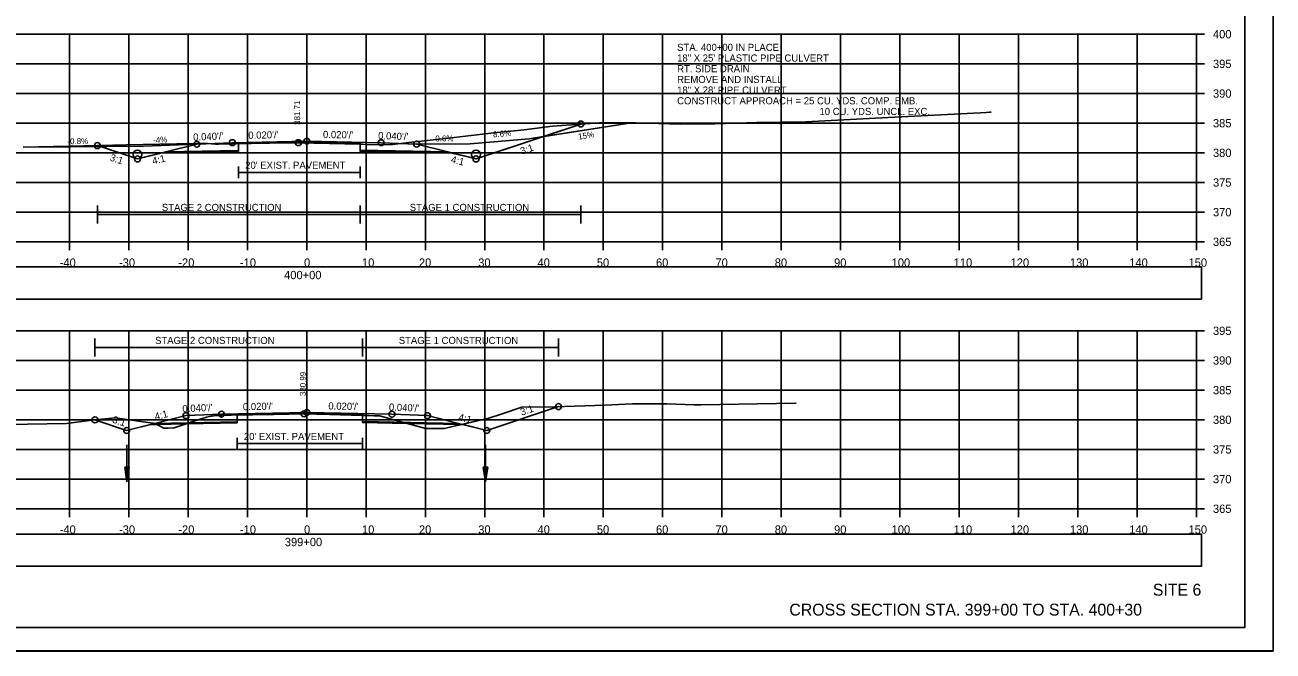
# Model space of a CAD drawing. Extents: x 1376273 to 1384221, y 378927 to 384592.
# Drawn here: x 1382843.7 to 1383054.1, y 380538.5 to 380644 of the extents above; entities that cross this region are included whole.
import ezdxf

# ---------------------------------------------------------------- set-up
doc = ezdxf.new("R2010")
doc.units = 0
for name, color, linetype in [('R_Alt Surface', 7, 'Continuous'), ('R_Axis', 7, 'Continuous'), ('R_Axis Annot', 7, 'Continuous'), ('R_Border', 7, 'Continuous'), ('R_Contours', 7, 'Continuous'), ('R_Dimension', 7, 'Continuous'), ('R_Draft', 7, 'Continuous'), ('R_Drive', 7, 'Continuous'), ('R_Exist Surface', 7, 'Continuous'), ('R_Fin Surface', 7, 'Continuous'), ('R_Grid', 7, 'Continuous'), ('R_No Plot', 7, 'Continuous'), ('R_Water', 7, 'Continuous'), ('R_Xsect Elev', 7, 'Continuous'), ('R_Xsect Slope', 7, 'Continuous'), ('T_Detection Zones', 7, 'Continuous'), ('T_Notes', 7, 'Continuous')]:
    doc.layers.add(name, color=color, linetype=linetype)

msp = doc.modelspace()

# ---------------------------------------------------------------- linework, layer by layer
at = {"layer": 'R_Alt Surface'}
for points in [[(1382867.4, 380622.64), (1382879.68, 380622.89), (1382879.69, 380624.05), (1382891.22, 380624.28), (1382900.21, 380624.1), (1382900.22, 380622.94), (1382915.04, 380622.64)], [(1382879.69, 380620.2), (1382879.69, 380618.2)], [(1382879.69, 380619.2), (1382900.21, 380619.2)], [(1382900.21, 380620.2), (1382900.21, 380618.2)], [(1382865.58, 380576.87), (1382879.46, 380577.15), (1382879.47, 380578.31), (1382891.22, 380578.55), (1382900.63, 380578.36), (1382900.64, 380577.19), (1382916.86, 380576.87)], [(1382879.47, 380574.47), (1382879.47, 380572.47)], [(1382900.63, 380574.47), (1382900.63, 380572.47)], [(1382879.47, 380573.47), (1382900.63, 380573.47)]]:
    msp.add_lwpolyline(points, dxfattribs=at)
at = {"layer": 'R_Axis'}
for p, q in [((1383041.22, 380607.49), (1383041.22, 380642.49)), ((1383042.62, 380642.49), (1383041.22, 380642.49)), ((1383042.62, 380637.49), (1383041.22, 380637.49)), ((1383042.62, 380632.49), (1383041.22, 380632.49)), ((1383042.62, 380627.49), (1383041.22, 380627.49)), ((1383042.62, 380622.49), (1383041.22, 380622.49)), ((1383042.62, 380617.49), (1383041.22, 380617.49)), ((1383042.62, 380612.49), (1383041.22, 380612.49)), ((1382741.22, 380607.49), (1383041.22, 380607.49)), ((1382851.22, 380606.09), (1382851.22, 380607.49)), ((1382861.22, 380606.09), (1382861.22, 380607.49)), ((1382871.22, 380606.09), (1382871.22, 380607.49)), ((1382881.22, 380606.09), (1382881.22, 380607.49)), ((1382891.22, 380606.09), (1382891.22, 380607.49)), ((1382901.22, 380606.09), (1382901.22, 380607.49)), ((1382911.22, 380606.09), (1382911.22, 380607.49)), ((1382921.22, 380606.09), (1382921.22, 380607.49)), ((1382931.22, 380606.09), (1382931.22, 380607.49)), ((1382941.22, 380606.09), (1382941.22, 380607.49)), ((1382951.22, 380606.09), (1382951.22, 380607.49)), ((1382961.22, 380606.09), (1382961.22, 380607.49)), ((1382971.22, 380606.09), (1382971.22, 380607.49)), ((1382981.22, 380606.09), (1382981.22, 380607.49)), ((1382991.22, 380606.09), (1382991.22, 380607.49)), ((1383001.22, 380606.09), (1383001.22, 380607.49)), ((1383011.22, 380606.09), (1383011.22, 380607.49)), ((1383021.22, 380606.09), (1383021.22, 380607.49)), ((1383031.22, 380606.09), (1383031.22, 380607.49)), ((1383041.22, 380606.09), (1383041.22, 380607.49)), ((1383042.62, 380607.49), (1383041.22, 380607.49)), ((1383041.22, 380562.49), (1383041.22, 380592.49)), ((1383042.62, 380592.49), (1383041.22, 380592.49)), ((1383042.62, 380587.49), (1383041.22, 380587.49)), ((1383042.62, 380582.49), (1383041.22, 380582.49)), ((1383042.62, 380577.49), (1383041.22, 380577.49)), ((1383042.62, 380572.49), (1383041.22, 380572.49)), ((1383042.62, 380567.49), (1383041.22, 380567.49)), ((1382741.22, 380562.49), (1383041.22, 380562.49)), ((1382851.22, 380561.09), (1382851.22, 380562.49)), ((1382861.22, 380561.09), (1382861.22, 380562.49)), ((1382871.22, 380561.09), (1382871.22, 380562.49)), ((1382881.22, 380561.09), (1382881.22, 380562.49)), ((1382891.22, 380561.09), (1382891.22, 380562.49)), ((1382901.22, 380561.09), (1382901.22, 380562.49)), ((1382911.22, 380561.09), (1382911.22, 380562.49)), ((1382921.22, 380561.09), (1382921.22, 380562.49)), ((1382931.22, 380561.09), (1382931.22, 380562.49)), ((1382941.22, 380561.09), (1382941.22, 380562.49)), ((1382951.22, 380561.09), (1382951.22, 380562.49)), ((1382961.22, 380561.09), (1382961.22, 380562.49)), ((1382971.22, 380561.09), (1382971.22, 380562.49)), ((1382981.22, 380561.09), (1382981.22, 380562.49)), ((1382991.22, 380561.09), (1382991.22, 380562.49)), ((1383001.22, 380561.09), (1383001.22, 380562.49)), ((1383011.22, 380561.09), (1383011.22, 380562.49)), ((1383021.22, 380561.09), (1383021.22, 380562.49)), ((1383031.22, 380561.09), (1383031.22, 380562.49)), ((1383041.22, 380561.09), (1383041.22, 380562.49)), ((1383042.62, 380562.49), (1383041.22, 380562.49))]:
    msp.add_line(p, q, dxfattribs=at)
at = {"layer": 'R_Axis Annot'}
for points in [[(1382740.37, 380597.85), (1383042.06, 380597.85), (1383042.06, 380603.26), (1382740.37, 380603.26)], [(1382740.37, 380552.81), (1383042.06, 380552.81), (1383042.06, 380558.22), (1382740.37, 380558.22)]]:
    msp.add_lwpolyline(points, close=True, dxfattribs=at)
at = {"layer": 'R_Border'}
for q in [(1383049.4, 380747.95), (1382733.22, 380542.49)]:
    msp.add_line((1383049.4, 380542.49), q, dxfattribs=at)
at = {"layer": 'R_Contours'}
for points in [[(1382900.21, 380623.95), (1382900.6, 380623.94), (1382901.21, 380623.92), (1382901.31, 380623.92), (1382903.32, 380623.82), (1382905.29, 380623.91), (1382905.65, 380623.89), (1382908.41, 380624.21), (1382915.13, 380624.96), (1382922.76, 380625.85), (1382927.87, 380626.39), (1382932.63, 380627.01), (1382937.42, 380627.35), (1382919.76, 380621.46), (1382915.76, 380622.46), (1382900.22, 380622.77)], [(1382900.64, 380578.24), (1382901.63, 380578.22), (1382902.5, 380578.18), (1382903.46, 380578.14), (1382908.13, 380576.88), (1382900.64, 380577.03)], [(1382917.34, 380576.69), (1382921.89, 380577.77), (1382924, 380578.45), (1382927.49, 380579.61), (1382932.97, 380579.69), (1382933.66, 380579.71), (1382921.58, 380575.69), (1382917.58, 380576.69)], [(1382908.13, 380576.88), (1382910.21, 380576.31), (1382911.31, 380576.02), (1382911.47, 380576.02), (1382914.44, 380576.02), (1382915.36, 380576.22), (1382917.34, 380576.69)]]:
    msp.add_lwpolyline(points, close=True, dxfattribs=at)
at = {"layer": 'R_Dimension'}
for p, q in [((1382855.92, 380610.59), (1382855.92, 380613.59)), ((1382855.92, 380612.09), (1382937.42, 380612.09)), ((1382900.21, 380610.59), (1382900.21, 380613.59)), ((1382937.42, 380610.59), (1382937.42, 380613.59)), ((1382855.51, 380588.17), (1382855.51, 380591.17)), ((1382900.63, 380588.17), (1382900.63, 380591.17)), ((1382933.66, 380588.17), (1382933.66, 380591.17)), ((1382855.51, 380589.67), (1382933.66, 380589.67))]:
    msp.add_line(p, q, dxfattribs=at)
at = {"layer": 'R_Drive'}
for p, q in [((1382928.73, 380624.87), (1382945.96, 380627.57)), ((1382918.76, 380624.01), (1382928.73, 380624.87)), ((1382863.68, 380623.6), (1382845.21, 380623.46)), ((1382872.67, 380623.96), (1382863.68, 380623.6)), ((1382909.76, 380623.96), (1382918.76, 380624.01))]:
    msp.add_line(p, q, dxfattribs=at)
at = {"layer": 'R_Exist Surface'}
for points in [[(1382843.42, 380623.42), (1382856.2, 380623.72), (1382860.74, 380623.82), (1382872.1, 380624.06), (1382873.78, 380624.11), (1382875.83, 380623.94), (1382876.33, 380623.95), (1382878.27, 380624.02), (1382878.69, 380624.03), (1382888.1, 380624.18), (1382889.8, 380624.2), (1382900.6, 380623.94), (1382901.21, 380623.92), (1382901.31, 380623.92), (1382903.32, 380623.82), (1382905.29, 380623.91), (1382905.65, 380623.89), (1382908.41, 380624.21), (1382915.13, 380624.96), (1382922.76, 380625.85), (1382927.87, 380626.39), (1382932.63, 380627.01), (1382937.44, 380627.35), (1382940.58, 380627.56), (1382946.71, 380627.57), (1382954.29, 380627.34), (1382960, 380627.39), (1382967.09, 380627.58), (1382975.35, 380627.7), (1382989.24, 380628.43), (1383004.85, 380629.25), (1383005.78, 380629.31), (1383006.32, 380629.32), (1383006.6, 380629.33)], [(1382837.52, 380576.63), (1382850.72, 380576.87), (1382855.04, 380577.42), (1382858.9, 380577.8), (1382863.22, 380577.19), (1382865.3, 380576.9), (1382866.05, 380576.64), (1382867.14, 380576.09), (1382867.84, 380576.09), (1382868.85, 380576.12), (1382872.54, 380577.37), (1382874.3, 380577.94), (1382874.82, 380578.03), (1382875.86, 380578.2), (1382876.94, 380578.24), (1382878.47, 380578.29), (1382885.65, 380578.41), (1382890.76, 380578.49), (1382895.06, 380578.38), (1382901.63, 380578.22), (1382902.5, 380578.18), (1382903.46, 380578.14), (1382910.21, 380576.31), (1382911.31, 380576.02), (1382911.47, 380576.02), (1382914.44, 380576.02), (1382915.36, 380576.22), (1382921.89, 380577.77), (1382924, 380578.45), (1382927.49, 380579.61), (1382932.97, 380579.69), (1382941.5, 380579.96), (1382946.14, 380580.16), (1382948.15, 380580.17), (1382948.44, 380580.18), (1382951.96, 380580.2), (1382956.55, 380580.01), (1382957.69, 380579.99), (1382973.62, 380580.28), (1382973.7, 380580.29), (1382973.72, 380580.29)]]:
    msp.add_lwpolyline(points, dxfattribs=at)
at = {"layer": 'R_Fin Surface'}
for points in [[(1382855.92, 380623.71), (1382862.67, 380621.46), (1382867.43, 380622.65), (1382872.67, 380623.96), (1382878.67, 380624.2), (1382891.22, 380624.45), (1382903.76, 380624.2), (1382909.76, 380623.96), (1382915.01, 380622.65), (1382919.76, 380621.46), (1382937.42, 380627.35)], [(1382855.51, 380577.47), (1382860.85, 380575.69), (1382865.61, 380576.88), (1382870.85, 380578.19), (1382876.85, 380578.43), (1382891.22, 380578.72), (1382905.58, 380578.43), (1382911.58, 380578.19), (1382916.83, 380576.88), (1382921.58, 380575.69), (1382933.66, 380579.71)]]:
    msp.add_lwpolyline(points, dxfattribs=at)
at = {"layer": 'R_Grid'}
for p, q in [((1382741.22, 380642.49), (1383041.22, 380642.49)), ((1382851.22, 380607.49), (1382851.22, 380642.49)), ((1382861.22, 380607.49), (1382861.22, 380642.49)), ((1382871.22, 380607.49), (1382871.22, 380642.49)), ((1382881.22, 380607.49), (1382881.22, 380642.49)), ((1382891.22, 380607.49), (1382891.22, 380642.49)), ((1382901.22, 380607.49), (1382901.22, 380642.49)), ((1382911.22, 380607.49), (1382911.22, 380642.49)), ((1382921.22, 380607.49), (1382921.22, 380642.49)), ((1382931.22, 380607.49), (1382931.22, 380642.49)), ((1382941.22, 380607.49), (1382941.22, 380642.49)), ((1382951.22, 380607.49), (1382951.22, 380642.49)), ((1382961.22, 380607.49), (1382961.22, 380642.49)), ((1382971.22, 380607.49), (1382971.22, 380642.49)), ((1382981.22, 380607.49), (1382981.22, 380642.49)), ((1382991.22, 380607.49), (1382991.22, 380642.49)), ((1383001.22, 380607.49), (1383001.22, 380642.49)), ((1383011.22, 380607.49), (1383011.22, 380642.49)), ((1383021.22, 380607.49), (1383021.22, 380642.49)), ((1383031.22, 380607.49), (1383031.22, 380642.49)), ((1383041.22, 380607.49), (1383041.22, 380642.49)), ((1382741.22, 380637.49), (1383041.22, 380637.49)), ((1382741.22, 380632.49), (1383041.22, 380632.49)), ((1382741.22, 380627.49), (1383041.22, 380627.49)), ((1382741.22, 380622.49), (1383041.22, 380622.49)), ((1382741.22, 380617.49), (1383041.22, 380617.49)), ((1382741.22, 380612.49), (1383041.22, 380612.49)), ((1382741.22, 380607.49), (1383041.22, 380607.49)), ((1382741.22, 380592.49), (1383041.22, 380592.49)), ((1382851.22, 380562.49), (1382851.22, 380592.49)), ((1382861.22, 380562.49), (1382861.22, 380592.49)), ((1382871.22, 380562.49), (1382871.22, 380592.49)), ((1382881.22, 380562.49), (1382881.22, 380592.49)), ((1382891.22, 380562.49), (1382891.22, 380592.49)), ((1382901.22, 380562.49), (1382901.22, 380592.49)), ((1382911.22, 380562.49), (1382911.22, 380592.49)), ((1382921.22, 380562.49), (1382921.22, 380592.49)), ((1382931.22, 380562.49), (1382931.22, 380592.49)), ((1382941.22, 380562.49), (1382941.22, 380592.49)), ((1382951.22, 380562.49), (1382951.22, 380592.49)), ((1382961.22, 380562.49), (1382961.22, 380592.49)), ((1382971.22, 380562.49), (1382971.22, 380592.49)), ((1382981.22, 380562.49), (1382981.22, 380592.49)), ((1382991.22, 380562.49), (1382991.22, 380592.49)), ((1383001.22, 380562.49), (1383001.22, 380592.49)), ((1383011.22, 380562.49), (1383011.22, 380592.49)), ((1383021.22, 380562.49), (1383021.22, 380592.49)), ((1383031.22, 380562.49), (1383031.22, 380592.49)), ((1383041.22, 380562.49), (1383041.22, 380592.49)), ((1382741.22, 380587.49), (1383041.22, 380587.49)), ((1382741.22, 380582.49), (1383041.22, 380582.49)), ((1382741.22, 380577.49), (1383041.22, 380577.49)), ((1382741.22, 380572.49), (1383041.22, 380572.49)), ((1382741.22, 380567.49), (1383041.22, 380567.49)), ((1382741.22, 380562.49), (1383041.22, 380562.49))]:
    msp.add_line(p, q, dxfattribs=at)
at = {"layer": 'R_No Plot'}
msp.add_line((1382720.82, 380538.52), (1383054.15, 380538.52), dxfattribs=at)
for points in [[(1382720.81, 380751.85), (1383054.15, 380751.85), (1383054.15, 380538.51), (1382720.81, 380538.51)], [(1382967.14, 380747.95), (1382967.14, 380738.07), (1383002.87, 380738.07), (1383002.87, 380735.15), (1383026.07, 380735.15), (1383026.07, 380710.82), (1383049.4, 380710.82), (1383049.4, 380542.49), (1382733.22, 380542.49), (1382733.22, 380747.95)]]:
    msp.add_lwpolyline(points, close=True, dxfattribs=at)
for points in [[(1382866.67, 380622.46), (1382879.68, 380622.72), (1382879.69, 380624.05), (1382891.22, 380624.28), (1382900.21, 380624.1), (1382900.22, 380622.77), (1382915.76, 380622.46)], [(1382864.85, 380576.69), (1382879.46, 380576.98), (1382879.47, 380578.31), (1382891.22, 380578.55), (1382900.63, 380578.36), (1382900.64, 380577.03), (1382917.58, 380576.69)]]:
    msp.add_lwpolyline(points, dxfattribs=at)
for centre in [(1382937.42, 380627.35), (1382872.67, 380623.96), (1382878.67, 380624.2), (1382889.8, 380624.2), (1382891.22, 380624.45), (1382903.76, 380624.2), (1382909.76, 380623.96), (1382855.92, 380623.71), (1382862.67, 380621.46), (1382919.76, 380621.46), (1382870.85, 380578.19), (1382876.85, 380578.43), (1382890.76, 380578.49), (1382891.22, 380578.72), (1382905.58, 380578.43), (1382911.58, 380578.19), (1382933.66, 380579.71), (1382855.51, 380577.47), (1382860.85, 380575.69), (1382921.58, 380575.69)]:
    msp.add_circle(centre, 0.5, dxfattribs=at)
at = {"layer": 'R_Water'}
for p, q in [((1382860.9, 380573.28), (1382860.9, 380567.03)), ((1382921.35, 380573.28), (1382921.35, 380567.03)), ((1382860.53, 380569.53), (1382860.9, 380567.03)), ((1382861.28, 380569.53), (1382860.53, 380569.53)), ((1382860.59, 380569.53), (1382860.9, 380567.45)), ((1382860.66, 380569.53), (1382860.9, 380567.88)), ((1382860.72, 380569.53), (1382860.9, 380568.29)), ((1382860.78, 380569.53), (1382860.9, 380568.72)), ((1382860.85, 380569.53), (1382860.9, 380569.14)), ((1382861.28, 380569.53), (1382860.9, 380567.03)), ((1382861.03, 380569.53), (1382860.9, 380568.72)), ((1382861.15, 380569.53), (1382860.9, 380567.88)), ((1382861.22, 380569.53), (1382860.9, 380567.45)), ((1382861.09, 380569.53), (1382860.9, 380568.29)), ((1382860.96, 380569.53), (1382860.9, 380569.14)), ((1382920.98, 380569.53), (1382921.35, 380567.03)), ((1382921.73, 380569.53), (1382920.98, 380569.53)), ((1382921.04, 380569.53), (1382921.35, 380567.45)), ((1382921.1, 380569.53), (1382921.35, 380567.88)), ((1382921.17, 380569.53), (1382921.35, 380568.29)), ((1382921.23, 380569.53), (1382921.35, 380568.72)), ((1382921.29, 380569.53), (1382921.35, 380569.14)), ((1382921.73, 380569.53), (1382921.35, 380567.03)), ((1382921.47, 380569.53), (1382921.35, 380568.72)), ((1382921.6, 380569.53), (1382921.35, 380567.88)), ((1382921.67, 380569.53), (1382921.35, 380567.45)), ((1382921.54, 380569.53), (1382921.35, 380568.29)), ((1382921.41, 380569.53), (1382921.35, 380569.14))]:
    msp.add_line(p, q, dxfattribs=at)
for centre in [(1382862.67, 380622.21), (1382919.76, 380622.21)]:
    msp.add_circle(centre, 0.75, dxfattribs=at)
at = {"layer": 'T_Detection Zones'}
for points in [[(1382855.92, 380623.71), (1382856.2, 380623.72), (1382860.74, 380623.82), (1382872.1, 380624.06), (1382873.78, 380624.11), (1382875.83, 380623.94), (1382876.33, 380623.95), (1382878.27, 380624.02), (1382878.69, 380624.03), (1382879.69, 380624.05), (1382879.68, 380622.72), (1382866.67, 380622.46), (1382862.67, 380621.46)], [(1382879.69, 380624.05), (1382888.1, 380624.18), (1382889.8, 380624.2), (1382900.21, 380623.95), (1382900.21, 380624.1), (1382891.22, 380624.28), (1382879.69, 380624.05)], [(1382870.89, 380576.81), (1382872.54, 380577.37), (1382874.3, 380577.94), (1382874.82, 380578.03), (1382875.86, 380578.2), (1382876.94, 380578.24), (1382878.47, 380578.29), (1382879.47, 380578.31), (1382879.46, 380576.98)], [(1382879.47, 380578.31), (1382885.65, 380578.41), (1382890.76, 380578.49), (1382895.06, 380578.38), (1382900.64, 380578.24), (1382900.63, 380578.36), (1382891.22, 380578.55), (1382879.47, 380578.31)], [(1382855.51, 380577.47), (1382858.9, 380577.8), (1382863.22, 380577.19), (1382865.3, 380576.9), (1382865.85, 380576.71), (1382864.85, 380576.69), (1382860.85, 380575.69)], [(1382865.85, 380576.71), (1382866.05, 380576.64), (1382867.14, 380576.09), (1382867.84, 380576.09), (1382868.85, 380576.12), (1382870.89, 380576.81)]]:
    msp.add_lwpolyline(points, close=True, dxfattribs=at)
at = {"layer": 'T_Notes'}
for p, q in [((1382931.12, 380625.25), (1382945.96, 380627.57)), ((1382937.42, 380627.35), (1382931.12, 380625.25)), ((1382928.73, 380624.87), (1382918.76, 380624.01)), ((1382931.12, 380625.25), (1382928.73, 380624.87)), ((1382855.92, 380623.71), (1382845.21, 380623.46)), ((1382845.21, 380623.46), (1382856.42, 380623.55)), ((1382856.42, 380623.55), (1382855.92, 380623.71)), ((1382863.68, 380623.6), (1382856.42, 380623.55)), ((1382856.42, 380623.55), (1382862.67, 380621.46)), ((1382872.67, 380623.96), (1382863.68, 380623.6)), ((1382918.76, 380624.01), (1382909.76, 380623.96))]:
    msp.add_line(p, q, dxfattribs=at)
for points in [[(1382945.96, 380627.57), (1382940.58, 380627.56), (1382937.44, 380627.35), (1382937.42, 380627.35)], [(1382909.76, 380623.96), (1382915.01, 380622.65), (1382919.76, 380621.46), (1382931.12, 380625.25)], [(1382862.67, 380621.46), (1382867.43, 380622.65), (1382872.67, 380623.96)]]:
    msp.add_lwpolyline(points, dxfattribs=at)

# ---------------------------------------------------------------- texts
at = {"layer": 'R_Alt Surface'}
for p in [(1382880.84, 380619.81), (1382880.61, 380574.08)]:
    msp.add_text("20' EXIST. PAVEMENT", height=1.2, dxfattribs=at).set_placement(p)
at = {"layer": 'R_Axis Annot'}
for s, p in [('400', (1383044.02, 380641.79)), ('395', (1383044.02, 380636.79)), ('390', (1383044.02, 380631.79)), ('385', (1383044.02, 380626.79)), ('380', (1383044.02, 380621.79)), ('375', (1383044.02, 380616.79)), ('370', (1383044.02, 380611.79)), ('365', (1383044.02, 380606.79)), ('-40', (1382849.56, 380603.29)), ('-30', (1382859.56, 380603.29)), ('-20', (1382869.56, 380603.29)), ('-10', (1382879.95, 380603.29)), ('0', (1382890.76, 380603.29)), ('10', (1382900.53, 380603.29)), ('20', (1382910.13, 380603.29)), ('30', (1382920.13, 380603.29)), ('40', (1382930.13, 380603.29)), ('50', (1382940.13, 380603.29)), ('60', (1382950.1, 380603.29)), ('70', (1382960.13, 380603.29)), ('80', (1382970.13, 380603.29)), ('90', (1382980.13, 380603.29)), ('100', (1382989.84, 380603.29)), ('110', (1383000.3, 380603.29)), ('120', (1383009.9, 380603.29)), ('130', (1383019.9, 380603.29)), ('140', (1383029.9, 380603.29)), ('150', (1383039.9, 380603.29)), ('400+00', (1382887.4, 380601.19)), ('395', (1383044.02, 380591.79)), ('390', (1383044.02, 380586.79)), ('385', (1383044.02, 380581.79)), ('380', (1383044.02, 380576.79)), ('375', (1383044.02, 380571.79)), ('370', (1383044.02, 380566.79)), ('365', (1383044.02, 380561.79)), ('-40', (1382849.56, 380558.29)), ('-30', (1382859.56, 380558.29)), ('-20', (1382869.56, 380558.29)), ('-10', (1382879.95, 380558.29)), ('0', (1382890.76, 380558.29)), ('10', (1382900.53, 380558.29)), ('20', (1382910.13, 380558.29)), ('30', (1382920.13, 380558.29)), ('40', (1382930.13, 380558.29)), ('50', (1382940.13, 380558.29)), ('60', (1382950.1, 380558.29)), ('70', (1382960.13, 380558.29)), ('80', (1382970.13, 380558.29)), ('90', (1382980.13, 380558.29)), ('100', (1382989.84, 380558.29)), ('110', (1383000.3, 380558.29)), ('120', (1383009.9, 380558.29)), ('130', (1383019.9, 380558.29)), ('140', (1383029.9, 380558.29)), ('150', (1383039.9, 380558.29)), ('399+00', (1382887.51, 380556.19))]:
    msp.add_text(s, height=1.4, dxfattribs=at).set_placement(p)
at = {"layer": 'R_Dimension'}
for s, p in [('STAGE 2 CONSTRUCTION', (1382866.79, 380612.69)), ('STAGE 1 CONSTRUCTION', (1382908.58, 380612.69)), ('STAGE 2 CONSTRUCTION', (1382865.64, 380590.27)), ('STAGE 1 CONSTRUCTION', (1382906.73, 380590.27))]:
    msp.add_text(s, height=1.2, dxfattribs=at).set_placement(p)
at = {"layer": 'R_Draft'}
for s, p in [('SITE 6', (1383033.88, 380547.85)), ('CROSS SECTION STA. 399+00 TO STA. 400+30', (1382972.59, 380544.49))]:
    msp.add_text(s, height=2, dxfattribs=at).set_placement(p)
at = {"layer": 'R_Drive'}
for s, p in [('STA. 400+00 IN PLACE', (1382953.67, 380639.67)), ('18" X 25\' PLASTIC PIPE CULVERT', (1382953.67, 380637.87)), ('RT. SIDE DRAIN', (1382953.67, 380636.07)), ('REMOVE AND INSTALL', (1382953.67, 380634.27)), ('18" X 28\' PIPE CULVERT', (1382953.67, 380632.47)), ('CONSTRUCT APPROACH = 25 CU. YDS. COMP. EMB.', (1382953.67, 380630.67)), ('10 CU. YDS. UNCL. EXC.', (1382977.67, 380628.87))]:
    msp.add_text(s, height=1.2, dxfattribs=at).set_placement(p)
for s, rotation, p in [('-0.8%', 0.432, (1382850.87, 380623.95)), ('-4%', 2.2906, (1382865.34, 380624.15)), ('0.6%', 0.3438, (1382912.9, 380624.41)), ('8.6%', 4.9178, (1382922.66, 380625.09)), ('15%', 8.8932, (1382937.07, 380624.71))]:
    msp.add_text(s, height=1, rotation=rotation, dxfattribs=at).set_placement(p)
at = {"layer": 'R_Xsect Elev'}
for s, p in [('381.71', (1382890.1, 380627.2)), ('380.99', (1382891.06, 380581.49))]:
    msp.add_text(s, height=1, rotation=90, dxfattribs=at).set_placement(p)
at = {"layer": 'R_Xsect Slope'}
for s, rotation, p in [("0.040'/'", 2.2906, (1382872.09, 380624.54)), ("0.020'/'", 1.1458, (1382881.37, 380624.85)), ("0.020'/'", 358.8542, (1382893.94, 380625)), ("0.040'/'", 357.7094, (1382903.23, 380624.82)), ('3:1', 18.4349, (1382927.45, 380622.18)), ('3:1', 341.5651, (1382857.92, 380621.22)), ('4:1', 14.0362, (1382865.32, 380620.5)), ('4:1', 345.9638, (1382915.44, 380620.86)), ("0.020'/'", 1.1458, (1382880.46, 380579.1)), ("0.020'/'", 358.8542, (1382894.85, 380579.24)), ("0.040'/'", 357.7094, (1382905.05, 380579.05)), ('4:1', 14.0362, (1382865.73, 380577.42)), ("0.040'/'", 2.2906, (1382870.27, 380578.77)), ('4:1', 345.9638, (1382916.7, 380577.42)), ('3:1', 18.4349, (1382927.46, 380578.18)), ('3:1', 341.5651, (1382858.34, 380577.05))]:
    msp.add_text(s, height=1.2, rotation=rotation, dxfattribs=at).set_placement(p)

doc.saveas('drawing.dxf')
